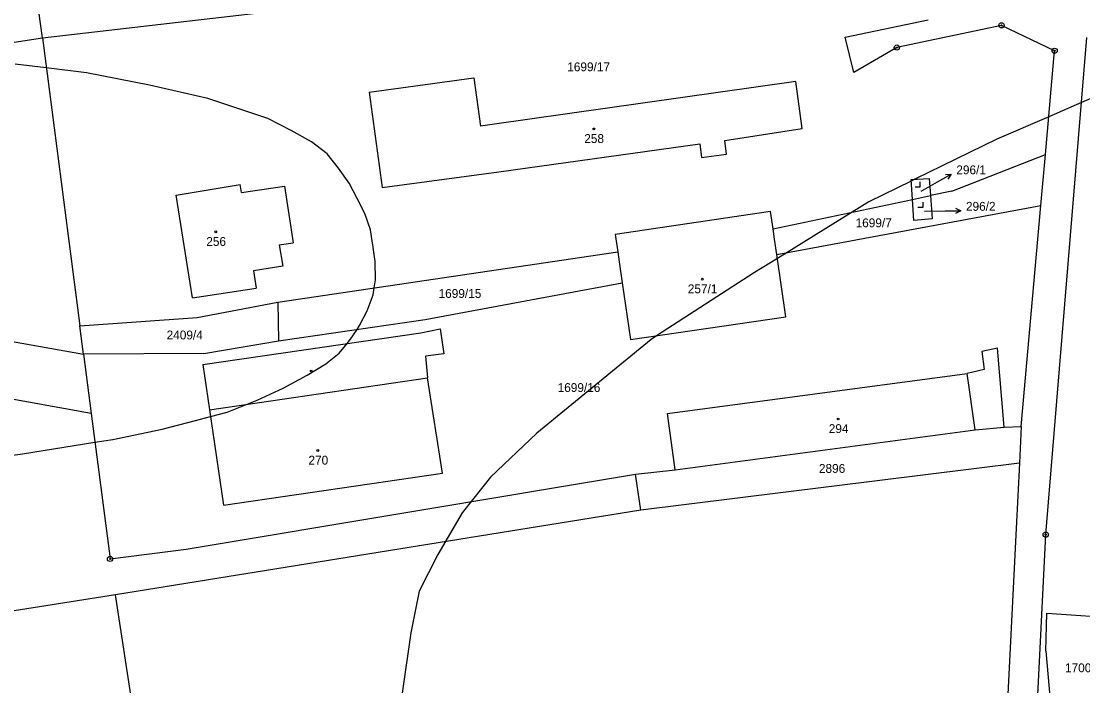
# Model space of a CAD drawing. Extents: x -546762 to -540209, y -1046851 to -1035694.
# Drawn here: x -542912.1 to -542708.2, y -1039468.6 to -1039340.9 of the extents above; entities that cross this region are included whole.
import ezdxf

# ---------------------------------------------------------------- set-up
doc = ezdxf.new("R2010")
doc.units = 0
for name, color, linetype in [('Vrstva 1', 7, 'Continuous'), ('Vrstva 16', 7, 'Continuous'), ('Vrstva 18', 7, 'Continuous'), ('Vrstva 19', 7, 'Continuous'), ('Vrstva 24', 7, 'Continuous'), ('Vrstva 25', 7, 'Continuous'), ('Vrstva 3', 7, 'Continuous'), ('Vrstva 37', 7, 'Continuous'), ('Vrstva 4', 7, 'Continuous'), ('Vrstva 52', 7, 'Continuous'), ('Vrstva 6', 7, 'Continuous')]:
    doc.layers.add(name, color=color, linetype=linetype)

msp = doc.modelspace()

# ---------------------------------------------------------------- linework, layer by layer
at = {"layer": 'Vrstva 1'}
for p, q in [((-542908.09, -1039344.13), (-542836.98, -1039335.88)), ((-542720, -1039418.81), (-542716.24, -1039376.33)), ((-542900.9, -1039399.46), (-542878.33, -1039397.84)), ((-542723.32, -1039418.89), (-542724.57, -1039403.72)), ((-542877.09, -1039404.74), (-542900.19, -1039404.91)), ((-542786.5, -1039427.11), (-542787.97, -1039416.3))]:
    msp.add_line(p, q, dxfattribs=at)
for points in [[(-542908.09, -1039344.13), (-542908.75, -1039339.09)], [(-542753.85, -1039343.99), (-542737.88, -1039340.64)], [(-542723.81, -1039341.72), (-542743.9, -1039345.98)], [(-542713.6, -1039346.6), (-542723.81, -1039341.72)], [(-542914.32, -1039345.11), (-542908.09, -1039344.13)], [(-542908.09, -1039344.13), (-542900.9, -1039399.46)], [(-542752.21, -1039350.77), (-542753.85, -1039343.99)], [(-542715.32, -1039439.55), (-542707.41, -1039344.06)], [(-542743.9, -1039345.98), (-542752.21, -1039350.77)], [(-542715.37, -1039366.55), (-542713.6, -1039346.6)], [(-542845.3, -1039354.54), (-542825.19, -1039351.78)], [(-542825.19, -1039351.78), (-542823.92, -1039361.07)], [(-542763.31, -1039352.51), (-542821.66, -1039360.75)], [(-542762.12, -1039361.53), (-542763.31, -1039352.51)], [(-542845.3, -1039354.54), (-542842.82, -1039372.9)], [(-542821.66, -1039360.75), (-542823.92, -1039361.07)], [(-542776.96, -1039363.82), (-542762.12, -1039361.53)], [(-542820.37, -1039369.85), (-542781.75, -1039364.49)], [(-542781.75, -1039364.49), (-542781.43, -1039367.1)], [(-542776.67, -1039366.45), (-542776.96, -1039363.82)], [(-542781.43, -1039367.1), (-542776.67, -1039366.45)], [(-542716.24, -1039376.33), (-542715.37, -1039366.55)], [(-542842.82, -1039372.9), (-542820.37, -1039369.85)], [(-542741.18, -1039371.34), (-542737.72, -1039371.14)], [(-542737.72, -1039371.14), (-542737.47, -1039374.43)], [(-542882.35, -1039374.35), (-542870.09, -1039372.32)], [(-542869.83, -1039373.86), (-542870.09, -1039372.32)], [(-542869.83, -1039373.86), (-542861.59, -1039372.6)], [(-542861.59, -1039372.6), (-542859.92, -1039383.51)], [(-542740.93, -1039375.17), (-542741.18, -1039371.34)], [(-542879.24, -1039394.07), (-542882.35, -1039374.35)], [(-542740.93, -1039375.17), (-542737.47, -1039374.43)], [(-542740.66, -1039379.19), (-542740.93, -1039375.17)], [(-542737.47, -1039374.43), (-542737.12, -1039378.87)], [(-542768.2, -1039377.46), (-542798.03, -1039381.88)], [(-542767.71, -1039380.83), (-542768.2, -1039377.46)], [(-542737.12, -1039378.87), (-542740.66, -1039379.19)], [(-542767.42, -1039382.78), (-542767.71, -1039380.83)], [(-542798.03, -1039381.88), (-542797.54, -1039385.23)], [(-542766.99, -1039385.72), (-542767.42, -1039382.78)], [(-542862.56, -1039383.91), (-542859.92, -1039383.51)], [(-542862.56, -1039383.91), (-542861.88, -1039387.97)], [(-542797.54, -1039385.23), (-542797.25, -1039387.18)], [(-542797.25, -1039387.18), (-542796.66, -1039391.21)], [(-542765.24, -1039397.73), (-542766.99, -1039385.72)], [(-542861.88, -1039387.97), (-542867.51, -1039388.91)], [(-542867.51, -1039388.91), (-542866.99, -1039392.23)], [(-542796.66, -1039391.21), (-542795.07, -1039402.1)], [(-542879.24, -1039394.07), (-542866.99, -1039392.23)], [(-542878.33, -1039397.84), (-542862.84, -1039394.87)], [(-542862.84, -1039394.87), (-542862.73, -1039402.33)], [(-542931.53, -1039399.3), (-542900.19, -1039404.91)], [(-542900.19, -1039404.91), (-542900.9, -1039399.46)], [(-542795.07, -1039402.1), (-542765.24, -1039397.73)], [(-542877.24, -1039406.9), (-542835.35, -1039400.76)], [(-542835.35, -1039400.76), (-542831.67, -1039400.01)], [(-542831.67, -1039400.01), (-542830.97, -1039404.81)], [(-542877.09, -1039404.74), (-542862.73, -1039402.33)], [(-542724.57, -1039403.72), (-542727.57, -1039404.38)], [(-542900.19, -1039404.91), (-542898.71, -1039416.29)], [(-542830.97, -1039404.81), (-542834.5, -1039405.3)], [(-542834.5, -1039405.3), (-542834.07, -1039409.43)], [(-542727.57, -1039404.38), (-542727.14, -1039407.8)], [(-542898.71, -1039416.29), (-542952.94, -1039406.51)], [(-542877.24, -1039406.9), (-542875.96, -1039415.61)], [(-542727.14, -1039407.8), (-542730.42, -1039408.6)], [(-542831.19, -1039427.73), (-542834.07, -1039409.43)], [(-542787.97, -1039416.3), (-542730.42, -1039408.6)], [(-542875.96, -1039415.61), (-542873.26, -1039433.92)], [(-542898.71, -1039416.29), (-542895.08, -1039444.22)], [(-542786.5, -1039427.11), (-542728.89, -1039419.45)], [(-542728.89, -1039419.45), (-542723.32, -1039418.89)], [(-542723.32, -1039418.89), (-542720, -1039418.81)], [(-542720, -1039418.81), (-542720.35, -1039425.85)], [(-542720.35, -1039425.85), (-542793.08, -1039434.87)], [(-542720.35, -1039425.85), (-542720.97, -1039438.38)], [(-542880.48, -1039442.35), (-542794.11, -1039427.94)], [(-542873.26, -1039433.92), (-542831.19, -1039427.73)], [(-542794.11, -1039427.94), (-542786.5, -1039427.11)], [(-542793.08, -1039434.87), (-542794.11, -1039427.94)], [(-542793.08, -1039434.87), (-542894.02, -1039451.13)], [(-542720.97, -1039438.38), (-542722.87, -1039475.34)], [(-542717.07, -1039475.49), (-542715.32, -1039439.55)], [(-542895.08, -1039444.22), (-542880.48, -1039442.35)], [(-542894.02, -1039451.13), (-543029.61, -1039472.49)], [(-542877.27, -1039560.6), (-542894.02, -1039451.13)], [(-542715.32, -1039461.95), (-542715.13, -1039454.65)], [(-542715.13, -1039454.65), (-542700.2, -1039455.69)], [(-542715.32, -1039461.95), (-542714.08, -1039475.68)]]:
    msp.add_lwpolyline(points, dxfattribs=at)
at = {"layer": 'Vrstva 16'}
for p, q in [((-542736.1, -1039371.81), (-542733.49, -1039370.33)), ((-542734.64, -1039377.37), (-542731.64, -1039377.34))]:
    msp.add_line(p, q, dxfattribs=at)
for points in [[(-542734.6, -1039370.39), (-542733.49, -1039370.33), (-542734.11, -1039371.26)], [(-542739.26, -1039373.59), (-542736.1, -1039371.81)], [(-542732.65, -1039376.85), (-542731.64, -1039377.34), (-542732.63, -1039377.85)], [(-542738.54, -1039377.42), (-542734.64, -1039377.37)]]:
    msp.add_lwpolyline(points, dxfattribs=at)
at = {"layer": 'Vrstva 24'}
for centre, radius in [((-542723.81, -1039341.72), 0.5), ((-542723.81, -1039341.72), 0.1), ((-542743.9, -1039345.98), 0.5), ((-542743.9, -1039345.98), 0.1), ((-542713.6, -1039346.6), 0.5), ((-542713.6, -1039346.6), 0.1), ((-542715.32, -1039439.55), 0.5), ((-542715.32, -1039439.55), 0.1), ((-542895.08, -1039444.22), 0.5), ((-542895.08, -1039444.22), 0.1)]:
    msp.add_circle(centre, radius, dxfattribs=at)
at = {"layer": 'Vrstva 25'}
for points in [[(-542740.42, -1039372.77), (-542739.42, -1039372.77), (-542739.42, -1039371.77)], [(-542739.87, -1039376.67), (-542738.87, -1039376.67), (-542738.87, -1039375.67)]]:
    msp.add_lwpolyline(points, dxfattribs=at)
for centre in [(-542802.12, -1039361.62), (-542874.78, -1039381.39), (-542781.29, -1039390.48), (-542856.45, -1039408.12), (-542755.21, -1039417.34), (-542855.18, -1039423.4)]:
    msp.add_circle(centre, 0.175, dxfattribs=at)
at = {"layer": 'Vrstva 3'}
for points in [[(-542845.3, -1039354.54), (-542825.19, -1039351.78)], [(-542825.19, -1039351.78), (-542823.92, -1039361.07)], [(-542763.31, -1039352.51), (-542821.66, -1039360.75)], [(-542762.12, -1039361.53), (-542763.31, -1039352.51)], [(-542845.3, -1039354.54), (-542842.82, -1039372.9)], [(-542821.66, -1039360.75), (-542823.92, -1039361.07)], [(-542776.96, -1039363.82), (-542762.12, -1039361.53)], [(-542820.37, -1039369.85), (-542781.75, -1039364.49)], [(-542781.75, -1039364.49), (-542781.43, -1039367.1)], [(-542776.67, -1039366.45), (-542776.96, -1039363.82)], [(-542781.43, -1039367.1), (-542776.67, -1039366.45)], [(-542842.82, -1039372.9), (-542820.37, -1039369.85)], [(-542882.35, -1039374.35), (-542870.09, -1039372.32)], [(-542869.83, -1039373.86), (-542870.09, -1039372.32)], [(-542869.83, -1039373.86), (-542861.59, -1039372.6)], [(-542861.59, -1039372.6), (-542859.92, -1039383.51)], [(-542879.24, -1039394.07), (-542882.35, -1039374.35)], [(-542768.2, -1039377.46), (-542798.03, -1039381.88)], [(-542767.71, -1039380.83), (-542768.2, -1039377.46)], [(-542767.42, -1039382.78), (-542767.71, -1039380.83)], [(-542798.03, -1039381.88), (-542797.54, -1039385.23)], [(-542766.99, -1039385.72), (-542767.42, -1039382.78)], [(-542862.56, -1039383.91), (-542859.92, -1039383.51)], [(-542862.56, -1039383.91), (-542861.88, -1039387.97)], [(-542797.54, -1039385.23), (-542797.25, -1039387.18)], [(-542797.25, -1039387.18), (-542796.66, -1039391.21)], [(-542765.24, -1039397.73), (-542766.99, -1039385.72)], [(-542861.88, -1039387.97), (-542867.51, -1039388.91)], [(-542867.51, -1039388.91), (-542866.99, -1039392.23)], [(-542796.66, -1039391.21), (-542795.07, -1039402.1)], [(-542879.24, -1039394.07), (-542866.99, -1039392.23)], [(-542795.07, -1039402.1), (-542765.24, -1039397.73)], [(-542875.96, -1039415.61), (-542834.07, -1039409.43)], [(-542831.19, -1039427.73), (-542834.07, -1039409.43)], [(-542787.97, -1039416.3), (-542730.42, -1039408.6)], [(-542728.89, -1039419.45), (-542730.42, -1039408.6)], [(-542875.96, -1039415.61), (-542873.26, -1039433.92)], [(-542786.5, -1039427.11), (-542787.97, -1039416.3)], [(-542786.5, -1039427.11), (-542728.89, -1039419.45)], [(-542873.26, -1039433.92), (-542831.19, -1039427.73)]]:
    msp.add_lwpolyline(points, dxfattribs=at)
at = {"layer": 'Vrstva 37'}
for centre in [(-542802.12, -1039361.62), (-542874.78, -1039381.39), (-542781.29, -1039390.48), (-542755.21, -1039417.34), (-542855.18, -1039423.4)]:
    msp.add_circle(centre, 0.175, dxfattribs=at)
at = {"layer": 'Vrstva 4'}
msp.add_line((-542728.89, -1039419.45), (-542730.42, -1039408.6), dxfattribs=at)
msp.add_lwpolyline([(-542875.96, -1039415.61), (-542834.07, -1039409.43)], dxfattribs=at)
at = {"layer": 'Vrstva 52'}
for points in [[(-542932.83, -1039426.89), (-542911.91, -1039424.05), (-542897.99, -1039421.81), (-542894.53, -1039421.25), (-542885.05, -1039419.28), (-542878.65, -1039417.66), (-542875.77, -1039416.89), (-542872.59, -1039416.04), (-542866.79, -1039413.73), (-542861.84, -1039411.43), (-542857.23, -1039408.95), (-542853.64, -1039406.73), (-542851.08, -1039404.68), (-542849.54, -1039402.84), (-542848.86, -1039402.03), (-542847.63, -1039400.12), (-542847.16, -1039399.39), (-542845.71, -1039396.57), (-542844.51, -1039393.49), (-542844.31, -1039392.13), (-542844.08, -1039390.59), (-542844.17, -1039387.09), (-542844.6, -1039383.93), (-542845.02, -1039381.02), (-542846.13, -1039377.86), (-542847.58, -1039374.96), (-542849.12, -1039372.06), (-542851.17, -1039369.15), (-542853.39, -1039366.42), (-542856.38, -1039364.12), (-542860.3, -1039361.89), (-542864.79, -1039359.64), (-542876.29, -1039355.75), (-542887.49, -1039353.21), (-542899.59, -1039350.82), (-542907.34, -1039349.89), (-542913.33, -1039349.18)], [(-542701.72, -1039353.66), (-542708.45, -1039356.57), (-542714.72, -1039359.28), (-542724.73, -1039363.6), (-542740.46, -1039371.3), (-542741.16, -1039371.64), (-542749.3, -1039375.63), (-542752.5, -1039377.62), (-542764.98, -1039385.35), (-542766.87, -1039386.52), (-542771.25, -1039389.23), (-542790.08, -1039401.37), (-542791.12, -1039402.04), (-542813.08, -1039420.09), (-542821.99, -1039428.49), (-542825.46, -1039432.87), (-542827.41, -1039435.34), (-542832.13, -1039443.36), (-542835.67, -1039450.43), (-542837.32, -1039458.45), (-542838.97, -1039470.01)]]:
    msp.add_lwpolyline(points, dxfattribs=at)
at = {"layer": 'Vrstva 6'}
for points in [[(-542733.33, -1039373.56), (-542715.37, -1039366.55)], [(-542767.71, -1039380.83), (-542740.93, -1039375.17)], [(-542733.33, -1039373.56), (-542737.47, -1039374.43)], [(-542766.99, -1039385.72), (-542716.24, -1039376.33)], [(-542862.84, -1039394.87), (-542797.54, -1039385.23)], [(-542834.53, -1039398.21), (-542796.66, -1039391.21)], [(-542862.73, -1039402.33), (-542834.53, -1039398.21)]]:
    msp.add_lwpolyline(points, dxfattribs=at)

# ---------------------------------------------------------------- texts
at = {"layer": 'Vrstva 16'}
for s, p in [('296/1', (-542732.49, -1039370.33)), ('296/2', (-542730.64, -1039377.34))]:
    msp.add_text(s, height=1.7, dxfattribs=at).set_placement(p)
at = {"layer": 'Vrstva 18'}
for s, p in [('1699/17', (-542807.24, -1039350.54)), ('1699/7', (-542751.84, -1039380.51)), ('1699/15', (-542831.96, -1039394.08)), ('2409/4', (-542884.21, -1039402.05)), ('1699/16', (-542809.09, -1039412.15)), ('2896', (-542758.89, -1039427.69)), ('1700/3', (-542711.61, -1039465.99))]:
    msp.add_text(s, height=1.7, dxfattribs=at).set_placement(p)
at = {"layer": 'Vrstva 19'}
for s, height, p in [('258', 1.7, (-542803.97, -1039364.32)), ('296/1', 0.1, (-542739.43, -1039373.59)), ('296/2', 0.1, (-542738.73, -1039377.42)), ('256', 1.7, (-542876.59, -1039384.09)), ('257/1', 1.7, (-542784.08, -1039393.18)), ('294', 1.7, (-542757, -1039420.04)), ('270', 1.7, (-542856.96, -1039426.1))]:
    msp.add_text(s, height=height, dxfattribs=at).set_placement(p)

doc.saveas('drawing.dxf')
